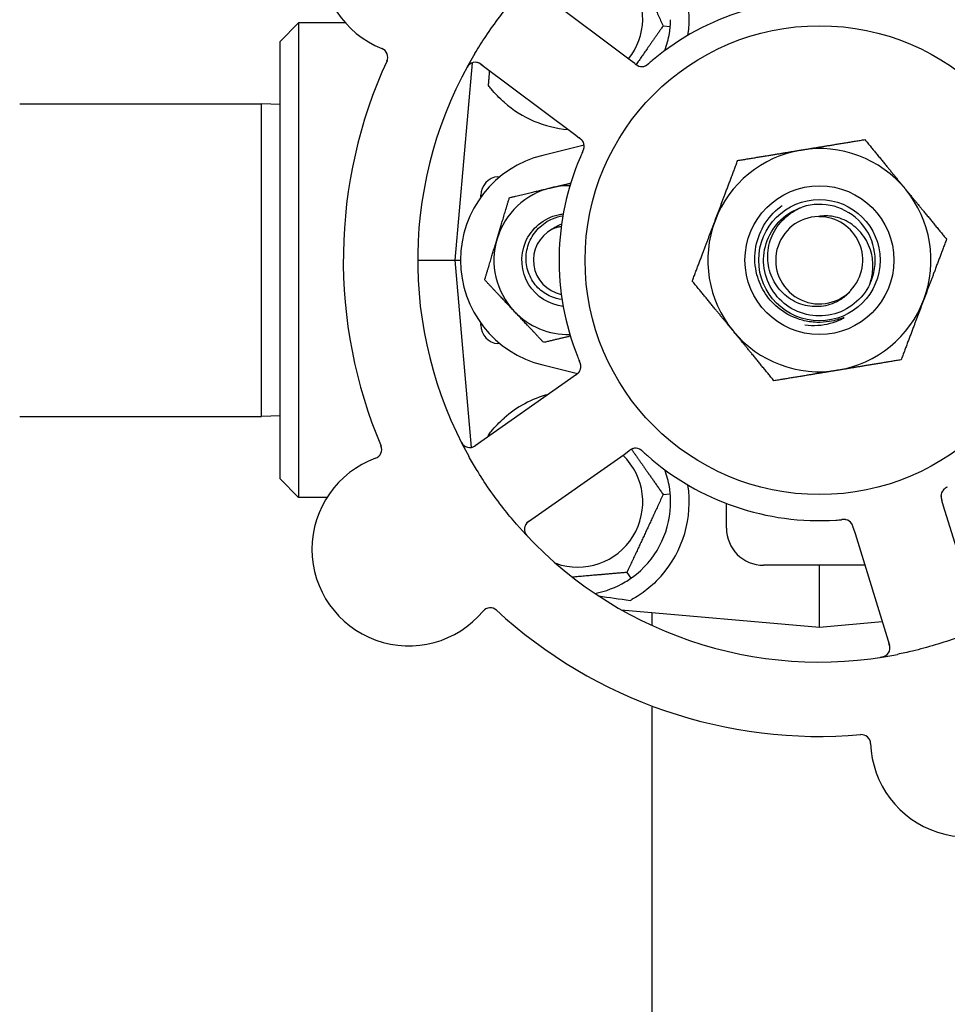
# Model space of a CAD drawing. Header units: inches. Extents: x 18 to 846, y -67 to 561.
# Tile 597 of 656: x 440.55 to 443.67, y 454.38 to 457.68. Entities that reach past the tile are written whole.
import ezdxf

# ---------------------------------------------------------------- set-up
doc = ezdxf.new("R2010")
doc.units = ezdxf.units.IN
doc.header["$LTSCALE"] = 24
doc.header["$MEASUREMENT"] = 0
doc.layers.add('Visible (ANSI)', color=7, linetype='Continuous', lineweight=30)

msp = doc.modelspace()

# ---------------------------------------------------------------- linework, layer by layer
at = {"layer": 'Visible (ANSI)'}
for p, q in [((442.60451, 457.54884), (442.29013, 457.78468)), ((441.42843, 457.61173), (441.49093, 457.67423)), ((441.49093, 457.67423), (441.49093, 456.07923)), ((441.64742, 457.67423), (441.49093, 457.67423)), ((442.71601, 457.66407), (442.73974, 457.66199)), ((441.42843, 456.14173), (441.42843, 457.61173)), ((442.07395, 457.53993), (442.01593, 456.87673)), ((442.1032, 457.53549), (442.41759, 457.29966)), ((442.62041, 457.53692), (442.60451, 457.54884)), ((440.55343, 457.40173), (441.36593, 457.40173)), ((441.36593, 456.35173), (441.36593, 457.40173)), ((441.42843, 457.40009), (441.36593, 457.40173)), ((442.41759, 457.29966), (442.4335, 457.28772)), ((442.45041, 457.26285), (442.31125, 457.2289)), ((442.16048, 457.1572), (442.16837, 457.15789)), ((442.10343, 457.08914), (442.10343, 457.09494)), ((441.89093, 456.87673), (442.01593, 456.87673)), ((442.01593, 456.87673), (442.03468, 456.87673)), ((442.01593, 456.87673), (442.07095, 456.24785)), ((442.10343, 456.65852), (442.10343, 456.66432)), ((442.16837, 456.59557), (442.16048, 456.59626)), ((442.31125, 456.52456), (442.42844, 456.49597)), ((442.40505, 456.47915), (442.08361, 456.25303)), ((442.4213, 456.49059), (442.40505, 456.47915)), ((440.55343, 456.35173), (441.36593, 456.35173)), ((441.42843, 456.35337), (441.36593, 456.35173)), ((442.58428, 456.22438), (442.60055, 456.23583)), ((442.26283, 455.99826), (442.58428, 456.22438)), ((441.42843, 456.14173), (441.49093, 456.07923)), ((441.58585, 456.07923), (441.49093, 456.07923)), ((442.71601, 456.08939), (442.73974, 456.09147)), ((443.65844, 456.05063), (443.65258, 456.06964)), ((442.92843, 455.97673), (442.92843, 456.05944)), ((443.77416, 455.67504), (443.65844, 456.05063)), ((443.35489, 455.9779), (443.36075, 455.95891)), ((443.36075, 455.95891), (443.47647, 455.58332)), ((443.39377, 455.85173), (443.05343, 455.85173)), ((443.24093, 455.76914), (443.24093, 455.85173)), ((442.59401, 455.82776), (442.60767, 455.80825)), ((443.24093, 455.64423), (443.24093, 455.76914)), ((442.57482, 455.70251), (443.24093, 455.64423)), ((442.67843, 455.6495), (442.67843, 455.69344)), ((443.24093, 455.64423), (443.45201, 455.6627)), ((442.67843, 451.42923), (442.67843, 455.37887))]:
    msp.add_line(p, q, dxfattribs=at)
for radius in [0.7875, 0.25014, 0.20385]:
    msp.add_circle((443.24093, 456.87673), radius, dxfattribs=at)
for centre, radius, start, end in [((441.89103, 457.88936), 0.325, 38.006, 248.24329), ((442.42843, 457.68923), 0.375, 351.21293, 41.51889), ((442.42843, 457.68923), 0.21875, 321.38477, 109.65889), ((443.24093, 456.87673), 0.875, 84.63234, 129.61695), ((442.42843, 457.68923), 0.3125, 339.72028, 350.84193), ((441.75898, 457.55849), 0.03125, 335.29575, 68.24329), ((443.24093, 456.87673), 1.35, 149.06409, 209.1852), ((443.24093, 456.87673), 1.6, 155.25836, 202.99093), ((442.08445, 457.5105), 0.03125, 53.12465, 151.27672), ((442.6438, 457.55844), 0.03125, 251.11888, 292.57804), ((442.42843, 457.68923), 0.375, 228.77041, 265.08898), ((442.41937, 457.25926), 0.03125, 353.91027, 35.9096), ((442.39718, 456.87673), 0.3625, 103.71173, 256.28827), ((443.24093, 456.87673), 0.875, 156.63234, 201.61695), ((443.24093, 456.87673), 0.375, 99.34128, 159.34128), ((443.24093, 456.87673), 0.375, 39.34128, 99.34128), ((442.16593, 457.09494), 0.0625, 95, 180), ((442.39718, 456.87673), 0.25, 103.27138, 163.27138), ((442.39718, 456.87673), 0.25, 88.80625, 103.27138), ((443.24093, 456.87673), 0.375, 339.34128, 39.34128), ((443.24093, 456.87673), 0.1875, 334.71096, 108.15663), ((443.24093, 456.87673), 0.14696, 91.25861, 315.29572), ((443.24093, 456.87673), 0.14583, 316.55117, 90.00317), ((443.24093, 456.87673), 0.375, 159.34128, 219.34128), ((442.39718, 456.87673), 0.11727, 117.74755, 258.35099), ((442.39718, 456.87673), 0.25, 163.27138, 223.27138), ((443.24093, 456.87673), 0.375, 279.34128, 339.34128), ((442.39718, 456.87673), 0.25, 223.27138, 271.19375), ((442.16593, 456.65852), 0.0625, 180, 265), ((443.24093, 456.87673), 0.375, 219.34128, 279.34128), ((442.40806, 456.51948), 0.03125, 323.11888, 4.57804), ((442.42843, 456.06423), 0.375, 105.31908, 131.22959), ((442.06563, 456.27859), 0.03125, 206.97257, 305.12465), ((441.73884, 456.24057), 0.03125, 290.006, 22.95354), ((442.62325, 456.21359), 0.03125, 65.91027, 107.9096), ((441.86072, 455.90582), 0.325, 110.006, 320.24329), ((442.42843, 456.06423), 0.21875, 250.34111, 46.01219), ((443.24093, 456.87673), 0.875, 228.63234, 273.61695), ((442.42843, 456.06423), 0.3125, 9.15807, 20.27972), ((442.42843, 456.06423), 0.375, 318.48111, 8.78707), ((443.68074, 456.08436), 0.03125, 137.91027, 179.9096), ((442.42843, 456.06423), 0.3125, 309.15807, 0.84193), ((442.28081, 455.9727), 0.03125, 125.12465, 223.27672), ((443.32332, 455.97423), 0.03125, 35.11888, 76.57804), ((443.24093, 456.87673), 1.35, 221.06409, 281.1852), ((443.05343, 455.97673), 0.125, 180, 270), ((442.42843, 456.06423), 0.3125, 280.71622, 300.84193), ((442.13459, 455.67798), 0.03125, 47.29575, 140.24329), ((443.24093, 456.87673), 1.6, 227.25836, 274.99093), ((443.4466, 455.57412), 0.03125, 278.97257, 17.12465), ((443.73782, 455.26404), 0.325, 182.006, 32.24329), ((443.38178, 455.25157), 0.03125, 2.006, 94.95354)]:
    msp.add_arc(centre, radius, start, end, dxfattribs=at)
msp.add_ellipse((444.24596, 455.68178), major_axis=(-2.38839, 0.20896), ratio=0.0521373, start_param=0.7552338, end_param=0.8182595, dxfattribs=at)
for points, weights in [([(442.59401, 457.9257), (442.65501, 457.79489), (442.71601, 457.66407)], [1.04422863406, 1.20577136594, 1.04422863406]), ([(442.71601, 457.66407), (442.66714, 457.59428), (442.62475, 457.53374)], [1.04422863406, 1.13389426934, 1.12402059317]), ([(442.12893, 457.46356), (442.13091, 457.48831), (442.13289, 457.51322)], [0.999921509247, 0.999914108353, 0.999909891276]), ([(443.18006, 457.24676), (443.27921, 457.26307), (443.3937, 457.2819)], [1, 1.0379548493, 1]), ([(443.3937, 457.2819), (443.46725, 457.19217), (443.53095, 457.11446)], [1, 1.0379548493, 1]), ([(442.96643, 457.21162), (443.08091, 457.23045), (443.18006, 457.24676)], [1, 1.0379548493, 1]), ([(442.89004, 457.00903), (442.92549, 457.10305), (442.96643, 457.21162)], [1, 1.0379548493, 1]), ([(442.19931, 457.08692), (442.27459, 457.10468), (442.33979, 457.12005)], [1, 1.0379548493, 1]), ([(442.33979, 457.12005), (442.37185, 457.12762), (442.40505, 457.13545)], [1, 1.01831333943, 1.01895418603]), ([(442.15776, 456.94869), (442.17704, 457.01284), (442.19931, 457.08692)], [1, 1.0379548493, 1]), ([(443.53095, 457.11446), (443.59465, 457.03675), (443.6682, 456.94701)], [1, 1.0379548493, 1]), ([(442.81366, 456.80645), (442.85459, 456.91501), (442.89004, 457.00903)], [1, 1.0379548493, 1]), ([(442.11621, 456.81046), (442.13848, 456.88454), (442.15776, 456.94869)], [1, 1.0379548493, 1]), ([(443.6682, 456.94701), (443.62727, 456.83845), (443.59182, 456.74443)], [1, 1.0379548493, 1]), ([(442.21515, 456.70537), (442.16923, 456.75414), (442.11621, 456.81046)], [1, 1.0379548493, 1]), ([(442.95091, 456.639), (442.88721, 456.71671), (442.81366, 456.80645)], [1, 1.0379548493, 1]), ([(443.59182, 456.74443), (443.55637, 456.65041), (443.51543, 456.54185)], [1, 1.0379548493, 1]), ([(442.31409, 456.60027), (442.26107, 456.65659), (442.21515, 456.70537)], [1, 1.0379548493, 1]), ([(443.08816, 456.47156), (443.01461, 456.56129), (442.95091, 456.639)], [1, 1.0379548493, 1]), ([(442.40399, 456.62148), (442.36179, 456.61152), (442.31409, 456.60027)], [1.01779200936, 1.02372043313, 1]), ([(443.51543, 456.54185), (443.40095, 456.52301), (443.3018, 456.5067)], [1, 1.0379548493, 1]), ([(443.3018, 456.5067), (443.20265, 456.49039), (443.08816, 456.47156)], [1, 1.0379548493, 1]), ([(442.12931, 456.28518), (442.12912, 456.28754), (442.12893, 456.2899)], [0.999920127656, 0.999920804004, 0.999921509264]), ([(442.60949, 456.24151), (442.65928, 456.1704), (442.71601, 456.08939)], [1.11740236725, 1.14977238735, 1.04422863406]), ([(442.71601, 456.08939), (442.65501, 455.95858), (442.59401, 455.82776)], [1.04422863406, 1.20577136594, 1.04422863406]), ([(442.59401, 455.82776), (442.49662, 455.81924), (442.41125, 455.81177)], [1.04422863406, 1.14843950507, 1.11819795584])]:
    msp.add_rational_spline(points, weights, degree=2, dxfattribs=at)
for points, knots in [([(442.08298, 457.57074), (442.09476, 457.5904), (442.10698, 457.60965), (442.1346, 457.65085), (442.15037, 457.67292), (442.18235, 457.71492), (442.1983, 457.73468), (442.22642, 457.76757), (442.23837, 457.781), (442.25063, 457.79423)], [-0.73117437, -0.73117437, -0.73117437, -0.73117437, -0.55243049, -0.55243049, -0.34047291, -0.34047291, -0.14064238, -0.14064238, 0, 0, 0, 0]), ([(442.0663, 457.53594), (442.06607, 457.53577), (442.06579, 457.53555), (442.06485, 457.5348), (442.06415, 457.53418), (442.06265, 457.53271), (442.06179, 457.53178), (442.06041, 457.53007), (442.05999, 457.52951), (442.05894, 457.52809), (442.05832, 457.52719), (442.05704, 457.52523), (442.05639, 457.52415), (442.0554, 457.52246), (442.05504, 457.52181), (442.05433, 457.52054), (442.054, 457.51992), (442.05365, 457.51929)], [0.051298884, 0.051298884, 0.051298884, 0.051298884, 0.057269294, 0.057269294, 0.069785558, 0.069785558, 0.083632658, 0.083632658, 0.089458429, 0.089458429, 0.097820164, 0.097820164, 0.107290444, 0.107290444, 0.113094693, 0.113094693, 0.118968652, 0.118968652, 0.118968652, 0.118968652]), ([(442.10969, 457.53063), (442.10894, 457.53119), (442.10818, 457.53176), (442.10521, 457.53395), (442.10297, 457.5355), (442.09906, 457.53784), (442.09732, 457.53872), (442.09439, 457.53999), (442.09302, 457.54046), (442.09082, 457.54105), (442.08999, 457.54123), (442.0891, 457.54139), (442.08891, 457.54142), (442.08875, 457.54145)], [0, 0, 0, 0, 0.007248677, 0.007248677, 0.028564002, 0.028564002, 0.047482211, 0.047482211, 0.06536174, 0.06536174, 0.076705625, 0.076705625, 0.079955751, 0.079955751, 0.079955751, 0.079955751]), ([(442.62041, 457.53691), (442.62083, 457.5366), (442.62126, 457.53628), (442.62208, 457.53566), (442.62249, 457.53536), (442.62341, 457.53468), (442.62391, 457.53432), (442.62573, 457.53302), (442.62692, 457.53223), (442.62883, 457.53107), (442.62968, 457.53059), (442.63127, 457.52983), (442.63197, 457.52952), (442.63316, 457.52905), (442.63369, 457.52886), (442.634, 457.52876), (442.63404, 457.52874), (442.63404, 457.52874), (442.63404, 457.52874), (442.63404, 457.52874)], [0, 0, 0, 0, 0.004355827, 0.004355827, 0.008687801, 0.008687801, 0.014307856, 0.014307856, 0.029588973, 0.029588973, 0.043844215, 0.043844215, 0.054171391, 0.054171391, 0.061954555, 0.061954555, 0.063871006, 0.063871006, 0.063878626, 0.063878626, 0.063878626, 0.063878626]), ([(442.62044, 457.53689), (442.62068, 457.53671), (442.62092, 457.53653), (442.62223, 457.53555), (442.62334, 457.53473), (442.62569, 457.53308), (442.62696, 457.53224), (442.62928, 457.53087), (442.63036, 457.5303), (442.63242, 457.52935), (442.63344, 457.52896), (442.63431, 457.52866), (442.63444, 457.52862), (442.63455, 457.52859)], [0, 0, 0, 0, 0.002309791, 0.002309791, 0.012623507, 0.012623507, 0.024338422, 0.024338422, 0.035397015, 0.035397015, 0.047442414, 0.047442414, 0.049661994, 0.049661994, 0.049661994, 0.049661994]), ([(442.65509, 457.5293), (442.65531, 457.52939), (442.65559, 457.5295), (442.65639, 457.52986), (442.65697, 457.53013), (442.65816, 457.53076), (442.65877, 457.53111), (442.65997, 457.53185), (442.66055, 457.53223), (442.66193, 457.53318), (442.66276, 457.5338), (442.66397, 457.53473), (442.66432, 457.53501), (442.66562, 457.53606), (442.66657, 457.53686), (442.6678, 457.53791), (442.66811, 457.53817), (442.66854, 457.53855), (442.66868, 457.53866), (442.66881, 457.53878)], [0.044252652, 0.044252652, 0.044252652, 0.044252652, 0.050671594, 0.050671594, 0.061250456, 0.061250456, 0.071050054, 0.071050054, 0.078610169, 0.078610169, 0.087196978, 0.087196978, 0.090753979, 0.090753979, 0.100050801, 0.100050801, 0.10314767, 0.10314767, 0.10451733, 0.10451733, 0.10451733, 0.10451733]), ([(442.65544, 457.52943), (442.65544, 457.52943), (442.65547, 457.52945), (442.6556, 457.5295), (442.65573, 457.52955), (442.65614, 457.52973), (442.65647, 457.52988), (442.65758, 457.53041), (442.65841, 457.53085), (442.66012, 457.53189), (442.66099, 457.53247), (442.66297, 457.53391), (442.66412, 457.53481), (442.66629, 457.5366), (442.66735, 457.53751), (442.66852, 457.53853), (442.66866, 457.53865), (442.66881, 457.53878)], [0.030853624, 0.030853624, 0.030853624, 0.030853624, 0.032941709, 0.032941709, 0.03638518, 0.03638518, 0.042347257, 0.042347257, 0.055267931, 0.055267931, 0.065838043, 0.065838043, 0.077516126, 0.077516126, 0.087897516, 0.087897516, 0.089364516, 0.089364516, 0.089364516, 0.089364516]), ([(442.18127, 457.4072), (442.16579, 457.42077), (442.15084, 457.43626), (442.13472, 457.45602), (442.13178, 457.45979), (442.12893, 457.46356)], [0.52788927, 0.52788927, 0.52788927, 0.52788927, 0.6827691, 0.6827691, 0.71884724, 0.71884724, 0.71884724, 0.71884724]), ([(442.44541, 457.27653), (442.44536, 457.27661), (442.4453, 457.27669), (442.44512, 457.27694), (442.445, 457.27712), (442.4444, 457.27794), (442.44382, 457.27867), (442.44231, 457.28036), (442.4413, 457.28138), (442.43913, 457.28333), (442.43796, 457.28429), (442.43625, 457.28564), (442.4357, 457.28606), (442.43489, 457.28668), (442.43461, 457.28689), (442.43407, 457.28729), (442.43381, 457.28749), (442.43354, 457.28769)], [0.038929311, 0.038929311, 0.038929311, 0.038929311, 0.040726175, 0.040726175, 0.043941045, 0.043941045, 0.054249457, 0.054249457, 0.066768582, 0.066768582, 0.078206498, 0.078206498, 0.083402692, 0.083402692, 0.086046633, 0.086046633, 0.088630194, 0.088630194, 0.088630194, 0.088630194]), ([(442.44495, 457.27721), (442.44495, 457.27721), (442.44495, 457.27721), (442.44491, 457.27727), (442.44478, 457.27745), (442.44437, 457.27801), (442.44404, 457.27844), (442.44326, 457.27938), (442.44282, 457.27988), (442.44223, 457.2805), (442.44208, 457.28065), (442.44096, 457.28178), (442.43959, 457.283), (442.43729, 457.28484), (442.4366, 457.28538), (442.4355, 457.28621), (442.43512, 457.2865), (442.43434, 457.28709), (442.43394, 457.28739), (442.43354, 457.28769)], [0.028019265, 0.028019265, 0.028019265, 0.028019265, 0.028672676, 0.028672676, 0.033062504, 0.033062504, 0.040781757, 0.040781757, 0.051074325, 0.051074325, 0.054504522, 0.054504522, 0.07506277, 0.07506277, 0.083066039, 0.083066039, 0.087153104, 0.087153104, 0.091266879, 0.091266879, 0.091266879, 0.091266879]), ([(442.44523, 457.24072), (442.44536, 457.24099), (442.44548, 457.24127), (442.44582, 457.242), (442.44603, 457.24247), (442.44667, 457.24392), (442.44711, 457.24492), (442.44798, 457.24703), (442.44841, 457.24815), (442.44919, 457.25038), (442.44951, 457.25145), (442.45006, 457.25359), (442.45024, 457.25458), (442.45042, 457.25581), (442.45046, 457.25614), (442.45049, 457.2564)], [0.001596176, 0.001596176, 0.001596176, 0.001596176, 0.003937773, 0.003937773, 0.007842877, 0.007842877, 0.016055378, 0.016055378, 0.025513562, 0.025513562, 0.037191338, 0.037191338, 0.0541939, 0.0541939, 0.061558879, 0.061558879, 0.061558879, 0.061558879]), ([(442.44523, 457.24072), (442.44546, 457.24122), (442.44569, 457.24172), (442.44614, 457.24271), (442.44636, 457.2432), (442.4471, 457.24486), (442.4476, 457.24603), (442.44837, 457.24796), (442.44866, 457.24876), (442.44929, 457.2506), (442.44958, 457.25157), (442.45002, 457.25332), (442.45017, 457.25411), (442.45038, 457.25538), (442.45044, 457.25592), (442.45047, 457.25623), (442.45048, 457.25628), (442.45048, 457.25629), (442.45048, 457.25629), (442.45048, 457.25629)], [0, 0, 0, 0, 0.004180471, 0.004180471, 0.008305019, 0.008305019, 0.018114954, 0.018114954, 0.025612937, 0.025612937, 0.036850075, 0.036850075, 0.047489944, 0.047489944, 0.05608938, 0.05608938, 0.05828692, 0.05828692, 0.058652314, 0.058652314, 0.058652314, 0.058652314]), ([(442.44521, 457.24069), (442.44502, 457.24025), (442.4448, 457.23979), (442.44458, 457.23929), (442.44255, 457.23483), (442.43983, 457.22872), (442.4377, 457.22378)], [0.48080563, 0.48080563, 0.48080563, 0.48080563, 0.5329828, 0.5329828, 0.5329828, 1, 1, 1, 1]), ([(443.10769, 456.71232), (443.08903, 456.72661), (443.07289, 456.7439), (443.04677, 456.78322), (443.03703, 456.80502), (443.02392, 456.85525), (443.02223, 456.88367), (443.02982, 456.93987), (443.03914, 456.96709), (443.0678, 457.0167), (443.08696, 457.03857), (443.11161, 457.0576), (443.11349, 457.059), (443.11538, 457.06037)], [-3.5801326, -3.5801326, -3.5801326, -3.5801326, -3.4004535, -3.4004535, -3.2191752, -3.2191752, -3.0035583, -3.0035583, -2.7857358, -2.7857358, -2.5657084, -2.5657084, -2.5477946, -2.5477946, -2.5477946, -2.5477946]), ([(443.41046, 456.79663), (443.38623, 456.74535), (443.33752, 456.70631), (443.28219, 456.69383), (443.22686, 456.68135), (443.16611, 456.69569), (443.12221, 456.7316), (443.0784, 456.76744), (443.05231, 456.82398), (443.05347, 456.88057), (443.05463, 456.93726), (443.08312, 456.99278), (443.1285, 457.02678), (443.14481, 457.03901), (443.16318, 457.04835), (443.18256, 457.05462)], [5.153766, 5.153766, 5.153766, 5.153766, 6.061332, 6.061332, 6.061332, 6.968806, 6.968806, 6.968806, 7.8744508, 7.8744508, 7.8744508, 8.7817425, 8.7817425, 8.7817425, 9.107885, 9.107885, 9.107885, 9.107885]), ([(443.34538, 456.77335), (443.33758, 456.76417), (443.32867, 456.75598), (443.308, 456.74114), (443.29612, 456.73483), (443.26468, 456.72313), (443.24459, 456.71991), (443.20373, 456.7213), (443.18337, 456.7261), (443.14508, 456.74339), (443.12761, 456.75591), (443.098, 456.78729), (443.0863, 456.806), (443.07045, 456.84735), (443.06664, 456.86966), (443.06773, 456.91507), (443.07282, 456.93771), (443.09155, 456.98033), (443.1052, 456.9998), (443.13955, 457.03289), (443.16006, 457.04602), (443.1825, 457.05489)], [-1.5503297, -1.5503297, -1.5503297, -1.5503297, -1.4577971, -1.4577971, -1.3550285, -1.3550285, -1.200467, -1.200467, -1.0416694, -1.0416694, -0.8786368, -0.8786368, -0.7113708, -0.7113708, -0.5398726, -0.5398726, -0.3641439, -0.3641439, -0.1841858, -0.1841858, 0, 0, 0, 0]), ([(442.37982, 456.72146), (442.33307, 456.72683), (442.2892, 456.75436), (442.26438, 456.7944), (442.23819, 456.83665), (442.2339, 456.8917), (442.25323, 456.9375), (442.27256, 456.98328), (442.31498, 457.0186), (442.36351, 457.02931), (442.36889, 457.0305), (442.37434, 457.03138), (442.37981, 457.03196)], [6.3945263, 6.3945263, 6.3945263, 6.3945263, 7.2990044, 7.2990044, 7.2990044, 8.2534333, 8.2534333, 8.2534333, 9.2076053, 9.2076053, 9.2076053, 9.3134369, 9.3134369, 9.3134369, 9.3134369]), ([(442.37594, 456.74477), (442.3632, 456.74625), (442.35071, 456.74957), (442.32251, 456.76157), (442.3077, 456.77169), (442.28254, 456.7972), (442.27251, 456.81243), (442.25871, 456.84614), (442.25516, 456.86433), (442.2552, 456.90135), (442.25889, 456.91981), (442.27322, 456.95458), (442.28381, 456.97051), (442.31069, 456.99765), (442.32679, 457.00852), (442.35551, 457.02068), (442.367, 457.02399), (442.37874, 457.0259)], [-1.2470977, -1.2470977, -1.2470977, -1.2470977, -1.1486049, -1.1486049, -1.0127327, -1.0127327, -0.8746582, -0.8746582, -0.7343822, -0.7343822, -0.5919052, -0.5919052, -0.4472279, -0.4472279, -0.3003508, -0.3003508, -0.2092229, -0.2092229, -0.2092229, -0.2092229]), ([(443.41046, 456.79663), (443.41594, 456.81236), (443.41929, 456.82875), (443.42144, 456.86213), (443.42017, 456.87896), (443.41168, 456.91731), (443.40264, 456.93811), (443.3775, 456.97413), (443.36194, 456.98921), (443.32663, 457.01182), (443.30744, 457.01945), (443.27089, 457.02602), (443.25412, 457.02625), (443.2377, 457.02365)], [-0.89666376, -0.89666376, -0.89666376, -0.89666376, -0.7697294, -0.7697294, -0.64162523, -0.64162523, -0.47009117, -0.47009117, -0.30597672, -0.30597672, -0.14928046, -0.14928046, -0.02134877, -0.02134877, -0.02134877, -0.02134877]), ([(442.37324, 456.98962), (442.36948, 456.98893), (442.36574, 456.98808), (442.35424, 456.985), (442.34775, 456.98257), (442.34258, 456.98052)], [0.060737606, 0.060737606, 0.060737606, 0.060737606, 0.090010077, 0.090010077, 0.150835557, 0.150835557, 0.150835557, 0.150835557]), ([(443.27408, 456.67056), (443.26031, 456.66835), (443.24642, 456.66743), (443.21613, 456.66835), (443.19989, 456.6707), (443.15635, 456.68217), (443.13043, 456.6949), (443.10769, 456.71232)], [-0.44935864, -0.44935864, -0.44935864, -0.44935864, -0.34320731, -0.34320731, -0.21838639, -0.21838639, 0, 0, 0, 0]), ([(443.19203, 456.65972), (443.20654, 456.65769), (443.22124, 456.6571), (443.26391, 456.65972), (443.29129, 456.66682), (443.31648, 456.67905)], [-0.32666896, -0.32666896, -0.32666896, -0.32666896, -0.21422591, -0.21422591, 0, 0, 0, 0]), ([(443.31648, 456.67905), (443.31799, 456.67979), (443.31966, 456.68064), (443.32167, 456.68179), (443.32258, 456.68234), (443.32325, 456.68286), (443.32337, 456.68297), (443.32349, 456.68311), (443.32352, 456.68315), (443.32355, 456.68321), (443.32356, 456.68323), (443.32356, 456.68327), (443.32356, 456.68328), (443.32355, 456.68331), (443.32354, 456.68332), (443.3235, 456.68335), (443.32348, 456.68336), (443.3234, 456.68337), (443.32334, 456.68338), (443.3231, 456.68337), (443.32285, 456.68333), (443.32158, 456.68305), (443.32006, 456.68256), (443.31086, 456.67956), (443.29519, 456.67396), (443.27408, 456.67056)], [-0.32002064, -0.32002064, -0.32002064, -0.32002064, -0.25037654, -0.25037654, -0.22022079, -0.22022079, -0.21319305, -0.21319305, -0.21059304, -0.21059304, -0.20923641, -0.20923641, -0.20821255, -0.20821255, -0.20712521, -0.20712521, -0.2055378, -0.2055378, -0.20262718, -0.20262718, -0.19315319, -0.19315319, -0.1629071, -0.1629071, 0, 0, 0, 0]), ([(442.43927, 456.52122), (442.43925, 456.52146), (442.43923, 456.52175), (442.43914, 456.52263), (442.43905, 456.52326), (442.43882, 456.52459), (442.43868, 456.52528), (442.43835, 456.52665), (442.43817, 456.52732), (442.43768, 456.52893), (442.43736, 456.52991), (442.43684, 456.53134), (442.43668, 456.53177), (442.43609, 456.53332), (442.43563, 456.53448), (442.43501, 456.53597), (442.43485, 456.53634), (442.43463, 456.53687), (442.43456, 456.53703), (442.43449, 456.5372)], [0.044252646, 0.044252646, 0.044252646, 0.044252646, 0.05067159, 0.05067159, 0.061250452, 0.061250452, 0.07105005, 0.07105005, 0.078610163, 0.078610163, 0.087196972, 0.087196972, 0.090753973, 0.090753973, 0.100050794, 0.100050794, 0.103147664, 0.103147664, 0.104517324, 0.104517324, 0.104517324, 0.104517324]), ([(442.43925, 456.5216), (442.43925, 456.5216), (442.43924, 456.52163), (442.43923, 456.52176), (442.43922, 456.5219), (442.43918, 456.52235), (442.43914, 456.52271), (442.43898, 456.52393), (442.43882, 456.52485), (442.43835, 456.5268), (442.43807, 456.52781), (442.43732, 456.53014), (442.43682, 456.53151), (442.43578, 456.53413), (442.43524, 456.53541), (442.43464, 456.53684), (442.43457, 456.53702), (442.43449, 456.5372)], [0.030853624, 0.030853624, 0.030853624, 0.030853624, 0.032941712, 0.032941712, 0.036385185, 0.036385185, 0.042347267, 0.042347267, 0.055267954, 0.055267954, 0.065838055, 0.065838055, 0.077516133, 0.077516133, 0.087897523, 0.087897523, 0.089364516, 0.089364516, 0.089364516, 0.089364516]), ([(442.42131, 456.49059), (442.42174, 456.49089), (442.42217, 456.4912), (442.42302, 456.49179), (442.42343, 456.49209), (442.42435, 456.49275), (442.42486, 456.49312), (442.42665, 456.49444), (442.42777, 456.49533), (442.42947, 456.49679), (442.43018, 456.49746), (442.4314, 456.49872), (442.43191, 456.4993), (442.43272, 456.50028), (442.43307, 456.50073), (442.43326, 456.501), (442.43329, 456.50103), (442.43329, 456.50103), (442.43329, 456.50103), (442.43329, 456.50103)], [0, 0, 0, 0, 0.004355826, 0.004355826, 0.008687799, 0.008687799, 0.014307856, 0.014307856, 0.029588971, 0.029588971, 0.043844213, 0.043844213, 0.054171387, 0.054171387, 0.06195455, 0.06195455, 0.063871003, 0.063871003, 0.063878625, 0.063878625, 0.063878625, 0.063878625]), ([(442.42134, 456.49061), (442.42158, 456.49078), (442.42183, 456.49095), (442.42316, 456.4919), (442.42428, 456.4927), (442.42658, 456.49442), (442.42777, 456.49537), (442.4298, 456.49716), (442.43067, 456.49801), (442.43222, 456.49967), (442.4329, 456.50052), (442.43345, 456.50126), (442.43353, 456.50137), (442.4336, 456.50146)], [0, 0, 0, 0, 0.002309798, 0.002309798, 0.012623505, 0.012623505, 0.02433842, 0.02433842, 0.035397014, 0.035397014, 0.047442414, 0.047442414, 0.049661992, 0.049661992, 0.049661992, 0.049661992]), ([(442.12893, 456.2899), (442.13177, 456.29366), (442.1347, 456.29741), (442.15082, 456.31718), (442.16578, 456.33268), (442.18127, 456.34626)], [1.53001661, 1.53001661, 1.53001661, 1.53001661, 1.56598407, 1.56598407, 1.72098253, 1.72098253, 1.72098253, 1.72098253]), ([(442.03459, 456.27073), (442.03487, 456.27017), (442.03515, 456.26961), (442.03591, 456.26812), (442.03641, 456.26717), (442.03738, 456.26542), (442.03784, 456.26462), (442.03906, 456.26259), (442.03987, 456.26136), (442.04135, 456.25928), (442.04205, 456.25839), (442.04329, 456.25692), (442.04386, 456.25631), (442.04503, 456.25514), (442.04563, 456.2546), (442.04632, 456.25403), (442.04647, 456.25391), (442.04659, 456.25381)], [0, 0, 0, 0, 0.005149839, 0.005149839, 0.013554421, 0.013554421, 0.020527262, 0.020527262, 0.031641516, 0.031641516, 0.041623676, 0.041623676, 0.051235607, 0.051235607, 0.06373445, 0.06373445, 0.067355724, 0.067355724, 0.067355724, 0.067355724]), ([(442.06907, 456.24753), (442.06936, 456.24757), (442.06973, 456.24762), (442.0715, 456.24792), (442.0732, 456.24834), (442.07619, 456.24939), (442.07759, 456.24997), (442.08106, 456.2517), (442.08318, 456.25293), (442.08616, 456.25488), (442.08703, 456.25546), (442.08868, 456.2566), (442.08947, 456.25716), (442.09025, 456.25771)], [0.058736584, 0.058736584, 0.058736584, 0.058736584, 0.064782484, 0.064782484, 0.086145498, 0.086145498, 0.103238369, 0.103238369, 0.123434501, 0.123434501, 0.131598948, 0.131598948, 0.13893919, 0.13893919, 0.13893919, 0.13893919]), ([(442.61486, 456.24369), (442.61478, 456.24367), (442.61468, 456.24364), (442.61439, 456.24355), (442.61417, 456.24348), (442.61322, 456.24317), (442.61234, 456.24284), (442.61027, 456.24193), (442.60899, 456.24128), (442.60646, 456.23982), (442.60518, 456.23901), (442.60337, 456.23779), (442.60281, 456.23741), (442.60197, 456.23682), (442.60168, 456.23662), (442.60113, 456.23623), (442.60086, 456.23604), (442.60059, 456.23585)], [0.038929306, 0.038929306, 0.038929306, 0.038929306, 0.040726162, 0.040726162, 0.043941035, 0.043941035, 0.054249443, 0.054249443, 0.066768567, 0.066768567, 0.078206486, 0.078206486, 0.083402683, 0.083402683, 0.086046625, 0.086046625, 0.088630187, 0.088630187, 0.088630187, 0.088630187]), ([(442.61408, 456.24346), (442.61408, 456.24346), (442.61408, 456.24346), (442.61401, 456.24344), (442.6138, 456.24337), (442.61314, 456.24316), (442.61263, 456.24297), (442.6115, 456.24253), (442.61088, 456.24226), (442.61011, 456.24189), (442.60992, 456.2418), (442.6085, 456.24108), (442.60692, 456.24016), (442.60446, 456.23854), (442.60373, 456.23805), (442.6026, 456.23726), (442.60221, 456.23699), (442.60141, 456.23643), (442.60099, 456.23614), (442.60059, 456.23585)], [0.028019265, 0.028019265, 0.028019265, 0.028019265, 0.028672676, 0.028672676, 0.033062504, 0.033062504, 0.040781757, 0.040781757, 0.051074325, 0.051074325, 0.054504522, 0.054504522, 0.075062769, 0.075062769, 0.083066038, 0.083066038, 0.087153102, 0.087153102, 0.091266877, 0.091266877, 0.091266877, 0.091266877]), ([(442.64887, 456.23246), (442.64865, 456.23266), (442.64843, 456.23286), (442.64783, 456.23341), (442.64745, 456.23375), (442.64628, 456.23481), (442.64546, 456.23554), (442.64372, 456.23702), (442.64279, 456.23777), (442.64091, 456.2392), (442.63999, 456.23984), (442.63812, 456.24103), (442.63724, 456.24151), (442.63613, 456.24205), (442.63582, 456.2422), (442.63558, 456.2423)], [0.001596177, 0.001596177, 0.001596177, 0.001596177, 0.00393777, 0.00393777, 0.007842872, 0.007842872, 0.016055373, 0.016055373, 0.025513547, 0.025513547, 0.037191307, 0.037191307, 0.054193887, 0.054193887, 0.06155888, 0.06155888, 0.06155888, 0.06155888]), ([(442.64887, 456.23246), (442.64847, 456.23283), (442.64806, 456.2332), (442.64726, 456.23393), (442.64686, 456.2343), (442.64551, 456.23551), (442.64455, 456.23635), (442.64295, 456.23768), (442.64228, 456.23821), (442.64073, 456.23937), (442.63989, 456.23995), (442.63837, 456.2409), (442.63766, 456.24129), (442.63652, 456.24188), (442.63603, 456.24211), (442.63574, 456.24224), (442.6357, 456.24225), (442.63568, 456.24226), (442.63568, 456.24226), (442.63568, 456.24226)], [0, 0, 0, 0, 0.004180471, 0.004180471, 0.008305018, 0.008305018, 0.018114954, 0.018114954, 0.025612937, 0.025612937, 0.036850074, 0.036850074, 0.047489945, 0.047489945, 0.056089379, 0.056089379, 0.058286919, 0.058286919, 0.058652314, 0.058652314, 0.058652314, 0.058652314]), ([(442.6489, 456.23243), (442.64925, 456.23211), (442.64962, 456.23176), (442.65003, 456.23139), (442.65364, 456.22808), (442.65862, 456.22361), (442.66265, 456.22006)], [0.48080563, 0.48080563, 0.48080563, 0.48080563, 0.5329828, 0.5329828, 0.5329828, 1, 1, 1, 1]), ([(442.22306, 455.98991), (442.208, 456.0072), (442.19347, 456.02476), (442.1629, 456.06367), (442.14685, 456.08539), (442.11641, 456.12931), (442.10216, 456.15121), (442.07955, 456.18825), (442.0708, 456.20323), (442.06231, 456.21842)], [-0.73118965, -0.73118965, -0.73118965, -0.73118965, -0.55244576, -0.55244576, -0.34137939, -0.34137939, -0.13566771, -0.13566771, 0, 0, 0, 0]), ([(443.67071, 456.11456), (443.67045, 456.11441), (443.67019, 456.11426), (443.66949, 456.11386), (443.66904, 456.11361), (443.66767, 456.11282), (443.66673, 456.11226), (443.66479, 456.11107), (443.66378, 456.11042), (443.66184, 456.10907), (443.66095, 456.10839), (443.65924, 456.10698), (443.65851, 456.10629), (443.65765, 456.1054), (443.65742, 456.10515), (443.65725, 456.10496)], [0.001596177, 0.001596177, 0.001596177, 0.001596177, 0.00393777, 0.00393777, 0.007842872, 0.007842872, 0.016055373, 0.016055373, 0.025513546, 0.025513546, 0.037191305, 0.037191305, 0.054193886, 0.054193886, 0.06155888, 0.06155888, 0.06155888, 0.06155888]), ([(443.67071, 456.11456), (443.67024, 456.11429), (443.66976, 456.11402), (443.66881, 456.11348), (443.66834, 456.11321), (443.66677, 456.1123), (443.66567, 456.11165), (443.66392, 456.11054), (443.66321, 456.11007), (443.66162, 456.10895), (443.66082, 456.10833), (443.65944, 456.10718), (443.65884, 456.10663), (443.65793, 456.10572), (443.65757, 456.10533), (443.65736, 456.10509), (443.65733, 456.10506), (443.65732, 456.10505), (443.65732, 456.10505), (443.65732, 456.10505)], [0, 0, 0, 0, 0.004180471, 0.004180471, 0.008305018, 0.008305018, 0.018114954, 0.018114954, 0.025612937, 0.025612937, 0.036850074, 0.036850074, 0.047489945, 0.047489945, 0.056089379, 0.056089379, 0.058286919, 0.058286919, 0.058652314, 0.058652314, 0.058652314, 0.058652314]), ([(443.64949, 456.08488), (443.64949, 456.08488), (443.64949, 456.08487), (443.64949, 456.0848), (443.64949, 456.08457), (443.6495, 456.08389), (443.64951, 456.08334), (443.64959, 456.08213), (443.64965, 456.08146), (443.64976, 456.08061), (443.64979, 456.0804), (443.65004, 456.07883), (443.65043, 456.07704), (443.65121, 456.0742), (443.65145, 456.07335), (443.65184, 456.07203), (443.65198, 456.07158), (443.65227, 456.07065), (443.65242, 456.07016), (443.65256, 456.06969)], [0.028019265, 0.028019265, 0.028019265, 0.028019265, 0.028672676, 0.028672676, 0.033062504, 0.033062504, 0.040781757, 0.040781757, 0.051074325, 0.051074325, 0.054504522, 0.054504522, 0.075062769, 0.075062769, 0.083066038, 0.083066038, 0.087153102, 0.087153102, 0.091266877, 0.091266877, 0.091266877, 0.091266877]), ([(443.64952, 456.08569), (443.64952, 456.0856), (443.64952, 456.08549), (443.64951, 456.08519), (443.64951, 456.08497), (443.64951, 456.08396), (443.64955, 456.08302), (443.64978, 456.08077), (443.65, 456.07936), (443.65061, 456.0765), (443.65098, 456.07503), (443.65158, 456.07294), (443.65177, 456.07228), (443.65207, 456.0713), (443.65217, 456.07097), (443.65237, 456.07032), (443.65247, 456.07), (443.65256, 456.06969)], [0.038929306, 0.038929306, 0.038929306, 0.038929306, 0.040726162, 0.040726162, 0.043941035, 0.043941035, 0.054249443, 0.054249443, 0.066768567, 0.066768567, 0.078206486, 0.078206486, 0.083402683, 0.083402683, 0.086046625, 0.086046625, 0.088630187, 0.088630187, 0.088630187, 0.088630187]), ([(442.26946, 456.00292), (442.26869, 456.00238), (442.26792, 456.00183), (442.26492, 455.99969), (442.26276, 455.99803), (442.25932, 455.99504), (442.25794, 455.99367), (442.25584, 455.99126), (442.25496, 455.99011), (442.25372, 455.9882), (442.25329, 455.98746), (442.25286, 455.98667), (442.25278, 455.9865), (442.2527, 455.98635)], [0, 0, 0, 0, 0.007248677, 0.007248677, 0.028564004, 0.028564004, 0.047482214, 0.047482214, 0.065361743, 0.065361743, 0.076705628, 0.076705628, 0.079955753, 0.079955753, 0.079955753, 0.079955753]), ([(443.33095, 456.00454), (443.33095, 456.00454), (443.33092, 456.00455), (443.33078, 456.00458), (443.33065, 456.00461), (443.33021, 456.00471), (443.32985, 456.00479), (443.32864, 456.00501), (443.32772, 456.00514), (443.32572, 456.0053), (443.32467, 456.00534), (443.32223, 456.00535), (443.32077, 456.00529), (443.31796, 456.00512), (443.31657, 456.005), (443.31502, 456.00487), (443.31483, 456.00486), (443.31464, 456.00484)], [0.030853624, 0.030853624, 0.030853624, 0.030853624, 0.032941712, 0.032941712, 0.036385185, 0.036385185, 0.042347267, 0.042347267, 0.055267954, 0.055267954, 0.065838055, 0.065838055, 0.077516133, 0.077516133, 0.087897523, 0.087897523, 0.089364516, 0.089364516, 0.089364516, 0.089364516]), ([(443.33131, 456.00445), (443.33108, 456.0045), (443.33079, 456.00457), (443.32993, 456.00476), (443.3293, 456.00488), (443.32797, 456.00507), (443.32727, 456.00515), (443.32586, 456.00525), (443.32517, 456.00529), (443.32349, 456.00532), (443.32246, 456.00532), (443.32094, 456.00527), (443.32048, 456.00525), (443.31882, 456.00517), (443.31758, 456.00508), (443.31597, 456.00495), (443.31557, 456.00492), (443.31499, 456.00487), (443.31482, 456.00486), (443.31464, 456.00484)], [0.044252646, 0.044252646, 0.044252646, 0.044252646, 0.05067159, 0.05067159, 0.061250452, 0.061250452, 0.07105005, 0.07105005, 0.078610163, 0.078610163, 0.087196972, 0.087196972, 0.090753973, 0.090753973, 0.100050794, 0.100050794, 0.103147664, 0.103147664, 0.104517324, 0.104517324, 0.104517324, 0.104517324]), ([(442.25101, 455.9633), (442.2511, 455.96303), (442.25122, 455.96269), (442.25164, 455.96156), (442.25201, 455.96071), (442.25295, 455.95883), (442.25357, 455.95773), (442.25477, 455.95589), (442.25516, 455.95531), (442.25619, 455.95388), (442.25686, 455.953), (442.25833, 455.95119), (442.25915, 455.95023), (442.26046, 455.94877), (442.26096, 455.94822), (442.26195, 455.94716), (442.26244, 455.94665), (442.26293, 455.94612)], [0.051298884, 0.051298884, 0.051298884, 0.051298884, 0.057269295, 0.057269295, 0.069785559, 0.069785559, 0.08363266, 0.08363266, 0.08945843, 0.08945843, 0.097820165, 0.097820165, 0.107290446, 0.107290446, 0.113094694, 0.113094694, 0.118968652, 0.118968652, 0.118968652, 0.118968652]), ([(443.35488, 455.97794), (443.35479, 455.97822), (443.35471, 455.97851), (443.35422, 455.98007), (443.35381, 455.98138), (443.35288, 455.9841), (443.35234, 455.98552), (443.35127, 455.988), (443.35073, 455.9891), (443.34962, 455.99108), (443.34903, 455.992), (443.3485, 455.99275), (443.34842, 455.99285), (443.34835, 455.99295)], [0, 0, 0, 0, 0.002309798, 0.002309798, 0.012623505, 0.012623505, 0.02433842, 0.02433842, 0.035397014, 0.035397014, 0.047442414, 0.047442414, 0.049661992, 0.049661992, 0.049661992, 0.049661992]), ([(443.35489, 455.9779), (443.35474, 455.9784), (443.35458, 455.97891), (443.35428, 455.9799), (443.35412, 455.98038), (443.35378, 455.98146), (443.35359, 455.98206), (443.35288, 455.98417), (443.35238, 455.98551), (443.35152, 455.98758), (443.35111, 455.98846), (443.35028, 455.99002), (443.34989, 455.99068), (443.3492, 455.99175), (443.34888, 455.99222), (443.34869, 455.99249), (443.34867, 455.99252), (443.34867, 455.99252), (443.34867, 455.99252), (443.34867, 455.99252)], [0, 0, 0, 0, 0.004355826, 0.004355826, 0.008687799, 0.008687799, 0.014307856, 0.014307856, 0.029588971, 0.029588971, 0.043844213, 0.043844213, 0.054171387, 0.054171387, 0.06195455, 0.06195455, 0.063871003, 0.063871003, 0.063878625, 0.063878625, 0.063878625, 0.063878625]), ([(442.70921, 455.81566), (442.69503, 455.79964), (442.67856, 455.78399), (442.6442, 455.75673), (442.62629, 455.74514), (442.6086, 455.73535), (442.60709, 455.73452), (442.60556, 455.7337)], [0.51027295, 0.51027295, 0.51027295, 0.51027295, 0.67314933, 0.67314933, 0.83782619, 0.83782619, 0.85301482, 0.85301482, 0.85301482, 0.85301482]), ([(443.76981, 455.63464), (443.74871, 455.62566), (443.72752, 455.61727), (443.68107, 455.60021), (443.65545, 455.59166), (443.60428, 455.57628), (443.57904, 455.5695), (443.53683, 455.55944), (443.51987, 455.55575), (443.5028, 455.55237)], [-0.73118965, -0.73118965, -0.73118965, -0.73118965, -0.55244576, -0.55244576, -0.34137939, -0.34137939, -0.13566771, -0.13566771, 0, 0, 0, 0]), ([(443.47721, 455.56779), (443.47726, 455.56809), (443.47732, 455.56845), (443.47758, 455.57022), (443.47771, 455.57197), (443.47764, 455.57514), (443.47752, 455.57665), (443.47695, 455.58048), (443.47643, 455.58288), (443.4755, 455.58632), (443.47521, 455.58733), (443.47464, 455.58925), (443.47436, 455.59017), (443.47408, 455.59108)], [0.058736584, 0.058736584, 0.058736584, 0.058736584, 0.064782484, 0.064782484, 0.086145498, 0.086145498, 0.103238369, 0.103238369, 0.123434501, 0.123434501, 0.131598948, 0.131598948, 0.13893919, 0.13893919, 0.13893919, 0.13893919]), ([(443.44449, 455.54217), (443.44511, 455.54226), (443.44573, 455.54235), (443.44738, 455.54262), (443.44844, 455.5428), (443.4504, 455.54318), (443.45131, 455.54337), (443.45361, 455.54391), (443.45503, 455.54429), (443.45747, 455.54506), (443.45853, 455.54545), (443.46031, 455.54618), (443.46107, 455.54653), (443.46255, 455.54728), (443.46324, 455.54768), (443.464, 455.54816), (443.46416, 455.54827), (443.46429, 455.54836)], [0, 0, 0, 0, 0.005149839, 0.005149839, 0.013554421, 0.013554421, 0.020527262, 0.020527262, 0.031641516, 0.031641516, 0.041623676, 0.041623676, 0.051235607, 0.051235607, 0.06373445, 0.06373445, 0.067355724, 0.067355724, 0.067355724, 0.067355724])]:
    msp.add_open_spline(points, degree=3, knots=knots, dxfattribs=at)
for points in [[(442.73974, 457.66199), (442.7404, 457.66959), (442.74079, 457.67741), (442.7409, 457.68464)], [(442.73695, 457.63949), (442.7381, 457.64663), (442.73907, 457.6544), (442.73974, 457.66199)], [(442.68298, 457.55076), (442.67838, 457.54695), (442.67255, 457.542), (442.66881, 457.53877)], [(443.24092, 457.02256), (443.23985, 457.02294), (443.23878, 457.0233), (443.2377, 457.02365)], [(442.3743, 456.99745), (442.36393, 456.99382), (442.35409, 456.9888), (442.34509, 456.98247)], [(442.34509, 456.98247), (442.34403, 456.98172), (442.34317, 456.98105), (442.34258, 456.98052)], [(443.34538, 456.77335), (443.34587, 456.77438), (443.34634, 456.77541), (443.3468, 456.77644)], [(442.42747, 456.55438), (442.42967, 456.54882), (442.43258, 456.54175), (442.43449, 456.53719)], [(442.73974, 456.09147), (442.73907, 456.09906), (442.7381, 456.10683), (442.73695, 456.11397)], [(442.7409, 456.06882), (442.74079, 456.07605), (442.7404, 456.08387), (442.73974, 456.09147)], [(443.29613, 456.00347), (443.3021, 456.00385), (443.30972, 456.00443), (443.31465, 456.00484)], [(442.58864, 455.79592), (442.59484, 455.79963), (442.60142, 455.80388), (442.60767, 455.80825)], [(442.60767, 455.80825), (442.61391, 455.81262), (442.62016, 455.81735), (442.62576, 455.82192)]]:
    msp.add_open_spline(points, degree=3, dxfattribs=at)

doc.saveas('drawing.dxf')
